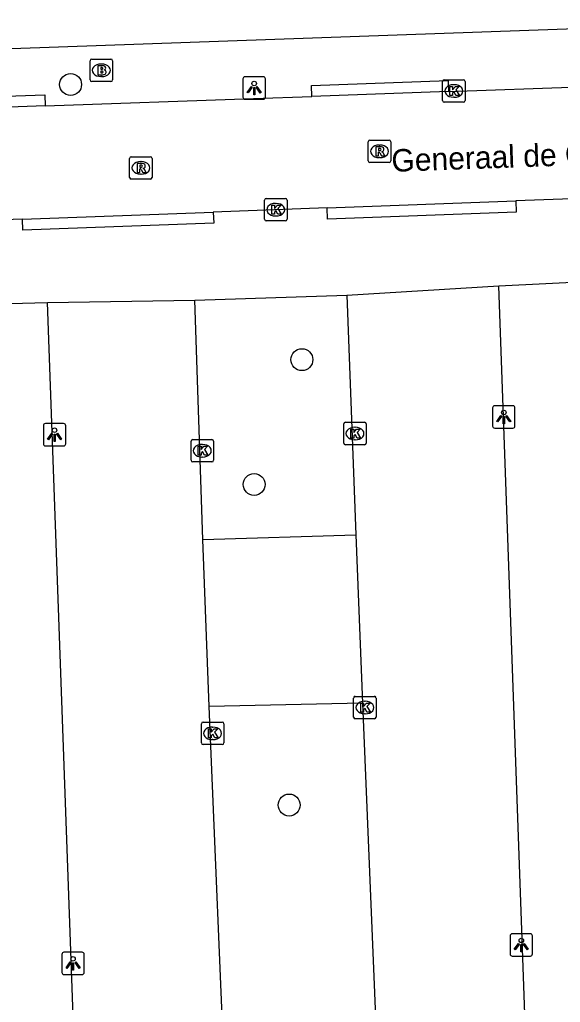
# Model space of a CAD drawing. Extents: x 161084 to 161928, y 385355 to 386522.
# Drawn here: x 161692.9 to 161716.98, y 386373.23 to 386417.03 of the extents above; entities that cross this region are included whole.
import ezdxf

# ---------------------------------------------------------------- set-up
doc = ezdxf.new("R2010")
doc.units = 0
for name, color, linetype in [('IMGEO_Boom', 7, 'Continuous'), ('IMGEO_Brandkraan', 7, 'Continuous'), ('IMGEO_Kolk', 7, 'Continuous'), ('IMGEO_Lichtpunt', 7, 'Continuous'), ('IMGEO_Openbare_ruimte_label', 7, 'Continuous'), ('IMGEO_Parkeervlak_open', 7, 'Continuous'), ('IMGEO_Rijbaan_lokaal_open', 7, 'Continuous'), ('IMGEO_Rioolput', 7, 'Continuous'), ('IMGEO_Voetpad_open', 7, 'Continuous')]:
    doc.layers.add(name, color=color, linetype=linetype)

msp = doc.modelspace()

# ---------------------------------------------------------------- linework, layer by layer
at = {"layer": 'IMGEO_Boom'}
for centre in [(161695.166, 386414.137), (161705.468, 386401.875), (161703.341, 386396.312), (161704.901, 386382.023)]:
    msp.add_circle(centre, 0.489, dxfattribs=at)
at = {"layer": 'IMGEO_Brandkraan'}
for p, q in [((161696.11, 386415.272), (161696.962, 386415.272)), ((161696.035, 386414.346), (161696.035, 386415.198)), ((161696.523, 386415.052), (161696.548, 386415.052)), ((161697.036, 386415.198), (161697.036, 386414.346)), ((161696.546, 386414.492), (161696.521, 386414.492)), ((161696.962, 386414.272), (161696.11, 386414.272))]:
    msp.add_line(p, q, dxfattribs=at)
for points in [[(161696.11, 386415.272), (161696.962, 386415.272)], [(161696.035, 386414.346), (161696.035, 386415.198)], [(161696.383, 386414.972), (161696.383, 386414.572), (161696.596, 386414.572)], [(161696.614, 386414.972), (161696.383, 386414.972)], [(161696.562, 386414.891), (161696.508, 386414.891), (161696.508, 386414.815)], [(161697.036, 386415.198), (161697.036, 386414.346)], [(161696.508, 386414.815), (161696.561, 386414.815)], [(161696.57, 386414.739), (161696.508, 386414.739), (161696.508, 386414.658)], [(161696.508, 386414.658), (161696.57, 386414.658)], [(161696.962, 386414.272), (161696.11, 386414.272)]]:
    msp.add_lwpolyline(points, dxfattribs=at)
for centre, radius, start, end in [((161696.112, 386415.196), 0.0765, 91.552, 178.448), ((161696.112, 386415.196), 0.0765, 91.552, 178.448), ((161696.96, 386415.196), 0.0765, 1.552, 88.448), ((161696.96, 386415.196), 0.0765, 1.552, 88.448), ((161696.563, 386414.853), 0.0379, 267.8285, 90.9355), ((161696.618, 386414.827), 0.145, 59.4692, 91.5367), ((161696.643, 386414.874), 0.0922, 285.5137, 58.1501), ((161696.571, 386414.698), 0.0404, 269.8759, 90.5077), ((161696.602, 386414.823), 0.251, 268.6676, 293.5347), ((161696.648, 386414.682), 0.105, 301.3115, 78.989), ((161696.112, 386414.348), 0.0765, 181.552, 268.448), ((161696.112, 386414.348), 0.0765, 181.552, 268.448), ((161696.96, 386414.348), 0.0765, 271.552, 358.448), ((161696.96, 386414.348), 0.0765, 271.552, 358.448)]:
    msp.add_arc(centre, radius, start, end, dxfattribs=at)
for centre, major_axis, ratio, start_param, end_param in [((161696.522, 386414.772), (-0.387, 0.002), 0.722429, 4.712389, 7.853982), ((161696.547, 386414.772), (-0.39, 0.002), 0.717154, 1.570796, 4.712389)]:
    msp.add_ellipse(centre, major_axis=major_axis, ratio=ratio, start_param=start_param, end_param=end_param, dxfattribs=at)
at = {"layer": 'IMGEO_Kolk'}
for p, q in [((161711.736, 386413.425), (161711.736, 386414.277)), ((161711.811, 386414.351), (161712.663, 386414.351)), ((161712.224, 386414.131), (161712.249, 386414.131)), ((161712.737, 386414.277), (161712.737, 386413.425)), ((161712.247, 386413.571), (161712.222, 386413.571)), ((161712.663, 386413.351), (161711.811, 386413.351)), ((161703.806, 386408.131), (161703.806, 386408.983)), ((161703.881, 386409.057), (161704.733, 386409.057)), ((161704.294, 386408.837), (161704.319, 386408.837)), ((161704.807, 386408.983), (161704.807, 386408.131)), ((161704.317, 386408.277), (161704.292, 386408.277)), ((161704.733, 386408.057), (161703.881, 386408.057)), ((161707.407, 386399.081), (161708.259, 386399.081)), ((161707.332, 386398.155), (161707.332, 386399.007)), ((161707.82, 386398.861), (161707.845, 386398.861)), ((161708.333, 386399.007), (161708.333, 386398.155)), ((161700.532, 386397.389), (161700.532, 386398.241)), ((161700.607, 386398.315), (161701.459, 386398.315)), ((161701.533, 386398.241), (161701.533, 386397.389)), ((161707.843, 386398.301), (161707.818, 386398.301)), ((161701.02, 386398.095), (161701.045, 386398.095)), ((161708.259, 386398.081), (161707.407, 386398.081)), ((161701.459, 386397.315), (161700.607, 386397.315)), ((161701.043, 386397.535), (161701.018, 386397.535)), ((161707.772, 386385.942), (161707.772, 386386.794)), ((161707.847, 386386.868), (161708.699, 386386.868)), ((161708.773, 386386.794), (161708.773, 386385.942)), ((161708.26, 386386.648), (161708.285, 386386.648)), ((161708.283, 386386.088), (161708.258, 386386.088)), ((161700.991, 386384.791), (161700.991, 386385.643)), ((161701.066, 386385.717), (161701.918, 386385.717)), ((161701.479, 386385.497), (161701.504, 386385.497)), ((161701.992, 386385.643), (161701.992, 386384.791)), ((161708.699, 386385.868), (161707.847, 386385.868)), ((161701.918, 386384.717), (161701.066, 386384.717)), ((161701.502, 386384.937), (161701.477, 386384.937))]:
    msp.add_line(p, q, dxfattribs=at)
for points in [[(161711.736, 386413.425), (161711.736, 386414.277)], [(161711.811, 386414.351), (161712.663, 386414.351)], [(161712.057, 386414.051), (161712.18, 386414.051), (161712.18, 386413.9), (161712.31, 386414.051), (161712.474, 386414.051), (161712.328, 386413.9), (161712.481, 386413.651), (161712.329, 386413.651), (161712.244, 386413.815), (161712.18, 386413.748), (161712.18, 386413.651), (161712.057, 386413.651), (161712.057, 386414.051)], [(161712.737, 386414.277), (161712.737, 386413.425)], [(161712.663, 386413.351), (161711.811, 386413.351)], [(161703.806, 386408.131), (161703.806, 386408.983)], [(161703.881, 386409.057), (161704.733, 386409.057)], [(161704.127, 386408.757), (161704.25, 386408.757), (161704.25, 386408.606), (161704.38, 386408.757), (161704.544, 386408.757), (161704.398, 386408.606), (161704.551, 386408.357), (161704.399, 386408.357), (161704.314, 386408.521), (161704.25, 386408.454), (161704.25, 386408.357), (161704.127, 386408.357), (161704.127, 386408.757)], [(161704.807, 386408.983), (161704.807, 386408.131)], [(161704.733, 386408.057), (161703.881, 386408.057)], [(161707.407, 386399.081), (161708.259, 386399.081)], [(161707.332, 386398.155), (161707.332, 386399.007)], [(161707.653, 386398.781), (161707.776, 386398.781), (161707.776, 386398.63), (161707.906, 386398.781), (161708.07, 386398.781), (161707.924, 386398.63), (161708.077, 386398.381), (161707.925, 386398.381), (161707.84, 386398.545), (161707.776, 386398.478), (161707.776, 386398.381), (161707.653, 386398.381), (161707.653, 386398.781)], [(161708.333, 386399.007), (161708.333, 386398.155)], [(161700.532, 386397.389), (161700.532, 386398.241)], [(161700.607, 386398.315), (161701.459, 386398.315)], [(161701.533, 386398.241), (161701.533, 386397.389)], [(161700.853, 386398.015), (161700.976, 386398.015), (161700.976, 386397.864), (161701.106, 386398.015), (161701.27, 386398.015), (161701.124, 386397.864), (161701.277, 386397.615), (161701.125, 386397.615), (161701.04, 386397.779), (161700.976, 386397.712), (161700.976, 386397.615), (161700.853, 386397.615), (161700.853, 386398.015)], [(161708.259, 386398.081), (161707.407, 386398.081)], [(161701.459, 386397.315), (161700.607, 386397.315)], [(161707.772, 386385.942), (161707.772, 386386.794)], [(161707.847, 386386.868), (161708.699, 386386.868)], [(161708.773, 386386.794), (161708.773, 386385.942)], [(161708.093, 386386.568), (161708.216, 386386.568), (161708.216, 386386.417), (161708.346, 386386.568), (161708.51, 386386.568), (161708.364, 386386.417), (161708.517, 386386.168), (161708.365, 386386.168), (161708.28, 386386.332), (161708.216, 386386.265), (161708.216, 386386.168), (161708.093, 386386.168), (161708.093, 386386.568)], [(161700.991, 386384.791), (161700.991, 386385.643)], [(161701.066, 386385.717), (161701.918, 386385.717)], [(161701.992, 386385.643), (161701.992, 386384.791)], [(161708.699, 386385.868), (161707.847, 386385.868)], [(161701.312, 386385.417), (161701.435, 386385.417), (161701.435, 386385.266), (161701.565, 386385.417), (161701.729, 386385.417), (161701.583, 386385.266), (161701.736, 386385.017), (161701.584, 386385.017), (161701.499, 386385.181), (161701.435, 386385.114), (161701.435, 386385.017), (161701.312, 386385.017), (161701.312, 386385.417)], [(161701.918, 386384.717), (161701.066, 386384.717)]]:
    msp.add_lwpolyline(points, dxfattribs=at)
for centre, start, end in [((161711.813, 386414.275), 91.552, 178.448), ((161711.813, 386414.275), 91.552, 178.448), ((161712.661, 386414.275), 1.552, 88.448), ((161712.661, 386414.275), 1.552, 88.448), ((161711.813, 386413.427), 181.552, 268.448), ((161711.813, 386413.427), 181.552, 268.448), ((161712.661, 386413.427), 271.552, 358.448), ((161712.661, 386413.427), 271.552, 358.448), ((161703.883, 386408.981), 91.552, 178.448), ((161703.883, 386408.981), 91.552, 178.448), ((161704.731, 386408.981), 1.552, 88.448), ((161704.731, 386408.981), 1.552, 88.448), ((161703.883, 386408.133), 181.552, 268.448), ((161703.883, 386408.133), 181.552, 268.448), ((161704.731, 386408.133), 271.552, 358.448), ((161704.731, 386408.133), 271.552, 358.448), ((161707.409, 386399.005), 91.552, 178.448), ((161707.409, 386399.005), 91.552, 178.448), ((161708.257, 386399.005), 1.552, 88.448), ((161708.257, 386399.005), 1.552, 88.448), ((161700.609, 386398.239), 91.552, 178.448), ((161700.609, 386398.239), 91.552, 178.448), ((161701.457, 386398.239), 1.552, 88.448), ((161701.457, 386398.239), 1.552, 88.448), ((161707.409, 386398.157), 181.552, 268.448), ((161707.409, 386398.157), 181.552, 268.448), ((161708.257, 386398.157), 271.552, 358.448), ((161708.257, 386398.157), 271.552, 358.448), ((161700.609, 386397.391), 181.552, 268.448), ((161700.609, 386397.391), 181.552, 268.448), ((161701.457, 386397.391), 271.552, 358.448), ((161701.457, 386397.391), 271.552, 358.448), ((161707.849, 386386.792), 91.552, 178.448), ((161707.849, 386386.792), 91.552, 178.448), ((161708.697, 386386.792), 1.552, 88.448), ((161708.697, 386386.792), 1.552, 88.448), ((161707.849, 386385.944), 181.552, 268.448), ((161707.849, 386385.944), 181.552, 268.448), ((161708.697, 386385.944), 271.552, 358.448), ((161708.697, 386385.944), 271.552, 358.448), ((161701.068, 386385.641), 91.552, 178.448), ((161701.068, 386385.641), 91.552, 178.448), ((161701.916, 386385.641), 1.552, 88.448), ((161701.916, 386385.641), 1.552, 88.448), ((161701.068, 386384.793), 181.552, 268.448), ((161701.068, 386384.793), 181.552, 268.448), ((161701.916, 386384.793), 271.552, 358.448), ((161701.916, 386384.793), 271.552, 358.448)]:
    msp.add_arc(centre, 0.0765, start, end, dxfattribs=at)
for centre, major_axis, ratio, start_param, end_param in [((161712.223, 386413.851), (-0.387, 0.002), 0.722429, 4.712389, 7.853982), ((161712.248, 386413.851), (-0.39, 0.002), 0.717154, 1.570796, 4.712389), ((161704.293, 386408.557), (-0.387, 0.002), 0.722429, 4.712389, 7.853982), ((161704.318, 386408.557), (-0.39, 0.002), 0.717154, 1.570796, 4.712389), ((161707.819, 386398.581), (-0.387, 0.002), 0.722429, 4.712389, 7.853982), ((161707.844, 386398.581), (-0.39, 0.002), 0.717154, 1.570796, 4.712389), ((161701.019, 386397.815), (-0.387, 0.002), 0.722429, 4.712389, 7.853982), ((161701.044, 386397.815), (-0.39, 0.002), 0.717154, 1.570796, 4.712389), ((161708.259, 386386.368), (-0.387, 0.002), 0.722429, 4.712389, 7.853982), ((161708.284, 386386.368), (-0.39, 0.002), 0.717154, 1.570796, 4.712389), ((161701.478, 386385.217), (-0.387, 0.002), 0.722429, 4.712389, 7.853982), ((161701.503, 386385.217), (-0.39, 0.002), 0.717154, 1.570796, 4.712389)]:
    msp.add_ellipse(centre, major_axis=major_axis, ratio=ratio, start_param=start_param, end_param=end_param, dxfattribs=at)
at = {"layer": 'IMGEO_Lichtpunt'}
for p, q in [((161702.845, 386414.386), (161702.845, 386413.579)), ((161702.845, 386414.386), (161702.845, 386413.579)), ((161703.747, 386414.481), (161702.939, 386414.481)), ((161703.747, 386414.481), (161702.939, 386414.481)), ((161703.841, 386413.579), (161703.841, 386414.386)), ((161703.841, 386413.579), (161703.841, 386414.386)), ((161702.939, 386413.485), (161703.747, 386413.485)), ((161702.939, 386413.485), (161703.747, 386413.485)), ((161713.962, 386399.723), (161713.962, 386398.916)), ((161713.962, 386399.723), (161713.962, 386398.916)), ((161714.864, 386399.818), (161714.056, 386399.818)), ((161714.864, 386399.818), (161714.056, 386399.818)), ((161714.958, 386398.916), (161714.958, 386399.723)), ((161714.958, 386398.916), (161714.958, 386399.723)), ((161693.954, 386398.932), (161693.954, 386398.125)), ((161693.954, 386398.932), (161693.954, 386398.125)), ((161694.856, 386399.027), (161694.048, 386399.027)), ((161694.856, 386399.027), (161694.048, 386399.027)), ((161694.95, 386398.125), (161694.95, 386398.932)), ((161694.95, 386398.125), (161694.95, 386398.932)), ((161714.056, 386398.822), (161714.864, 386398.822)), ((161714.056, 386398.822), (161714.864, 386398.822)), ((161694.048, 386398.031), (161694.856, 386398.031)), ((161694.048, 386398.031), (161694.856, 386398.031)), ((161715.644, 386376.286), (161714.836, 386376.286)), ((161715.644, 386376.286), (161714.836, 386376.286)), ((161714.742, 386376.191), (161714.742, 386375.384)), ((161714.742, 386376.191), (161714.742, 386375.384)), ((161715.738, 386375.384), (161715.738, 386376.191)), ((161715.738, 386375.384), (161715.738, 386376.191)), ((161695.68, 386375.463), (161694.872, 386375.463)), ((161695.68, 386375.463), (161694.872, 386375.463)), ((161694.778, 386375.368), (161694.778, 386374.561)), ((161694.778, 386375.368), (161694.778, 386374.561)), ((161695.774, 386374.561), (161695.774, 386375.368)), ((161695.774, 386374.561), (161695.774, 386375.368)), ((161714.836, 386375.29), (161715.644, 386375.29)), ((161714.836, 386375.29), (161715.644, 386375.29)), ((161694.872, 386374.467), (161695.68, 386374.467)), ((161694.872, 386374.467), (161695.68, 386374.467))]:
    msp.add_line(p, q, dxfattribs=at)
for points in [[(161703.219, 386414.05), (161703.258, 386414.022), (161703.07, 386413.76), (161703.032, 386413.787), (161703.219, 386414.05)], [(161703.321, 386414.002), (161703.368, 386414.002), (161703.368, 386413.68), (161703.321, 386413.68), (161703.321, 386414.002)], [(161703.431, 386414.022), (161703.469, 386414.049), (161703.656, 386413.787), (161703.617, 386413.759), (161703.431, 386414.022)], [(161714.336, 386399.387), (161714.375, 386399.359), (161714.187, 386399.097), (161714.149, 386399.124), (161714.336, 386399.387)], [(161714.438, 386399.339), (161714.485, 386399.339), (161714.485, 386399.017), (161714.438, 386399.017), (161714.438, 386399.339)], [(161714.548, 386399.359), (161714.586, 386399.386), (161714.773, 386399.124), (161714.734, 386399.096), (161714.548, 386399.359)], [(161694.328, 386398.596), (161694.367, 386398.568), (161694.179, 386398.306), (161694.141, 386398.333), (161694.328, 386398.596)], [(161694.43, 386398.548), (161694.477, 386398.548), (161694.477, 386398.226), (161694.43, 386398.226), (161694.43, 386398.548)], [(161694.54, 386398.568), (161694.578, 386398.595), (161694.765, 386398.333), (161694.726, 386398.305), (161694.54, 386398.568)], [(161715.116, 386375.855), (161715.155, 386375.827), (161714.967, 386375.565), (161714.929, 386375.592), (161715.116, 386375.855)], [(161715.328, 386375.827), (161715.366, 386375.854), (161715.553, 386375.592), (161715.514, 386375.564), (161715.328, 386375.827)], [(161715.218, 386375.807), (161715.265, 386375.807), (161715.265, 386375.485), (161715.218, 386375.485), (161715.218, 386375.807)], [(161695.152, 386375.032), (161695.191, 386375.004), (161695.003, 386374.742), (161694.965, 386374.769), (161695.152, 386375.032)], [(161695.254, 386374.984), (161695.301, 386374.984), (161695.301, 386374.662), (161695.254, 386374.662), (161695.254, 386374.984)], [(161695.364, 386375.004), (161695.402, 386375.031), (161695.589, 386374.769), (161695.55, 386374.741), (161695.364, 386375.004)]]:
    msp.add_lwpolyline(points, dxfattribs=at)
for centre in [(161703.344, 386414.184), (161714.461, 386399.521), (161694.453, 386398.73), (161715.241, 386375.989), (161695.277, 386375.166)]:
    msp.add_circle(centre, 0.0994, dxfattribs=at)
for centre, start, end in [((161702.939, 386414.386), 90, 180), ((161702.939, 386414.386), 90, 180), ((161703.747, 386414.386), 0, 90), ((161703.747, 386414.386), 0, 90), ((161702.939, 386413.579), 180, 270), ((161702.939, 386413.579), 180, 270), ((161703.747, 386413.579), 270, 0), ((161703.747, 386413.579), 270, 360), ((161714.056, 386399.723), 90, 180), ((161714.056, 386399.723), 90, 180), ((161714.864, 386399.723), 0, 90), ((161714.864, 386399.723), 0, 90), ((161694.048, 386398.932), 90, 180), ((161694.048, 386398.932), 90, 180), ((161694.856, 386398.932), 0, 90), ((161694.856, 386398.932), 0, 90), ((161714.056, 386398.916), 180, 270), ((161714.056, 386398.916), 180, 270), ((161714.864, 386398.916), 270, 0), ((161714.864, 386398.916), 270, 360), ((161694.048, 386398.125), 180, 270), ((161694.048, 386398.125), 180, 270), ((161694.856, 386398.125), 270, 0), ((161694.856, 386398.125), 270, 360), ((161714.836, 386376.191), 90, 180), ((161714.836, 386376.191), 90, 180), ((161715.644, 386376.191), 0, 90), ((161715.644, 386376.191), 0, 90), ((161694.872, 386375.368), 90, 180), ((161694.872, 386375.368), 90, 180), ((161695.68, 386375.368), 0, 90), ((161695.68, 386375.368), 0, 90), ((161714.836, 386375.384), 180, 270), ((161714.836, 386375.384), 180, 270), ((161715.644, 386375.384), 270, 0), ((161715.644, 386375.384), 270, 360), ((161694.872, 386374.561), 180, 270), ((161694.872, 386374.561), 180, 270), ((161695.68, 386374.561), 270, 0), ((161695.68, 386374.561), 270, 360)]:
    msp.add_arc(centre, 0.0946, start, end, dxfattribs=at)
at = {"layer": 'IMGEO_Parkeervlak_open'}
for points in [[(161701.05, 386393.863), (161707.871, 386394.066)], [(161708.175, 386386.566), (161701.338, 386386.414)]]:
    msp.add_lwpolyline(points, dxfattribs=at)
at = {"layer": 'IMGEO_Rijbaan_lokaal_open'}
for points in [[(161711.994, 386413.821), (161723.726, 386414.246)], [(161694.033, 386413.18), (161703.314, 386413.507), (161705.914, 386413.601)], [(161711.994, 386413.821), (161705.914, 386413.601)], [(161694.033, 386413.18), (161687.981, 386412.967)], [(161720.389, 386409.151), (161714.999, 386408.952)], [(161706.589, 386408.642), (161714.999, 386408.952)], [(161693.026, 386408.142), (161701.523, 386408.455)], [(161706.589, 386408.642), (161701.523, 386408.455)], [(161693.026, 386408.142), (161690.906, 386408.064), (161690.237, 386407.894)], [(161707.464, 386404.75), (161714.246, 386405.162)], [(161707.464, 386404.75), (161707.871, 386394.066)], [(161716.544, 386340.672), (161714.246, 386405.162)], [(161694.138, 386404.428), (161700.702, 386404.522)], [(161696.458, 386340.02), (161694.138, 386404.428)], [(161701.05, 386393.863), (161700.702, 386404.522)], [(161701.338, 386386.414), (161701.05, 386393.863)], [(161707.871, 386394.066), (161708.175, 386386.566)], [(161702.094, 386368.384), (161701.338, 386386.414)], [(161708.175, 386386.566), (161708.908, 386368.631)]]:
    msp.add_lwpolyline(points, dxfattribs=at)
at = {"layer": 'IMGEO_Rioolput'}
for p, q in [((161708.425, 386410.734), (161708.425, 386411.586)), ((161708.5, 386411.66), (161709.352, 386411.66)), ((161708.913, 386411.44), (161708.938, 386411.44)), ((161709.426, 386411.586), (161709.426, 386410.734)), ((161697.872, 386410.921), (161698.724, 386410.921)), ((161708.936, 386410.88), (161708.911, 386410.88)), ((161697.797, 386409.995), (161697.797, 386410.847)), ((161698.285, 386410.701), (161698.31, 386410.701)), ((161698.798, 386410.847), (161698.798, 386409.995)), ((161709.352, 386410.66), (161708.5, 386410.66)), ((161698.308, 386410.141), (161698.283, 386410.141)), ((161698.724, 386409.921), (161697.872, 386409.921))]:
    msp.add_line(p, q, dxfattribs=at)
for points in [[(161708.425, 386410.734), (161708.425, 386411.586)], [(161708.5, 386411.66), (161709.352, 386411.66)], [(161709.014, 386411.358), (161708.762, 386411.36), (161708.762, 386410.96)], [(161709.426, 386411.586), (161709.426, 386410.734)], [(161697.872, 386410.921), (161698.724, 386410.921)], [(161708.762, 386410.96), (161708.886, 386410.96), (161708.886, 386411.122), (161708.897, 386411.122)], [(161708.94, 386411.279), (161708.886, 386411.279), (161708.886, 386411.198)], [(161708.886, 386411.198), (161708.938, 386411.198)], [(161708.944, 386411.093), (161709.015, 386410.96), (161709.155, 386410.96), (161709.09, 386411.086)], [(161697.797, 386409.995), (161697.797, 386410.847)], [(161698.386, 386410.619), (161698.134, 386410.621), (161698.134, 386410.221)], [(161698.312, 386410.54), (161698.258, 386410.54), (161698.258, 386410.459)], [(161698.258, 386410.459), (161698.31, 386410.459)], [(161698.798, 386410.847), (161698.798, 386409.995)], [(161709.352, 386410.66), (161708.5, 386410.66)], [(161698.134, 386410.221), (161698.258, 386410.221), (161698.258, 386410.383), (161698.269, 386410.383)], [(161698.316, 386410.354), (161698.387, 386410.221), (161698.527, 386410.221), (161698.462, 386410.347)], [(161698.724, 386409.921), (161697.872, 386409.921)]]:
    msp.add_lwpolyline(points, dxfattribs=at)
for centre, radius, start, end in [((161708.502, 386411.584), 0.0765, 91.552, 178.448), ((161708.502, 386411.584), 0.0765, 91.552, 178.448), ((161709.013, 386411.248), 0.109, 350.3612, 89.416), ((161709.35, 386411.584), 0.0765, 1.552, 88.448), ((161709.35, 386411.584), 0.0765, 1.552, 88.448), ((161697.874, 386410.845), 0.0765, 91.552, 178.448), ((161697.874, 386410.845), 0.0765, 91.552, 178.448), ((161698.722, 386410.845), 0.0765, 1.552, 88.448), ((161698.722, 386410.845), 0.0765, 1.552, 88.448), ((161708.896, 386411.069), 0.0533, 26.0293, 88.6989), ((161708.922, 386411.387), 0.19, 274.7715, 282.9687), ((161708.946, 386411.183), 0.0964, 77.0061, 93.1865), ((161708.96, 386411.24), 0.0378, 276.6634, 79.6772), ((161709.011, 386411.248), 0.112, 277.5842, 350.9817), ((161708.995, 386411.033), 0.108, 29.5134, 73.7905), ((161698.294, 386410.648), 0.19, 274.7715, 282.9687), ((161698.318, 386410.444), 0.0964, 77.0061, 93.1865), ((161698.332, 386410.501), 0.0378, 276.6634, 79.6772), ((161698.385, 386410.509), 0.109, 350.3612, 89.416), ((161698.383, 386410.509), 0.112, 277.5842, 350.9817), ((161708.502, 386410.736), 0.0765, 181.552, 268.448), ((161708.502, 386410.736), 0.0765, 181.552, 268.448), ((161709.35, 386410.736), 0.0765, 271.552, 358.448), ((161709.35, 386410.736), 0.0765, 271.552, 358.448), ((161698.268, 386410.33), 0.0533, 26.0293, 88.6989), ((161698.367, 386410.294), 0.108, 29.5134, 73.7905), ((161697.874, 386409.997), 0.0765, 181.552, 268.448), ((161697.874, 386409.997), 0.0765, 181.552, 268.448), ((161698.722, 386409.997), 0.0765, 271.552, 358.448), ((161698.722, 386409.997), 0.0765, 271.552, 358.448)]:
    msp.add_arc(centre, radius, start, end, dxfattribs=at)
for centre, major_axis, ratio, start_param, end_param in [((161708.912, 386411.16), (-0.387, 0.002), 0.722429, 4.712389, 7.853982), ((161708.937, 386411.16), (-0.39, 0.002), 0.717154, 1.570796, 4.712389), ((161698.284, 386410.421), (-0.387, 0.002), 0.722429, 4.712389, 7.853982), ((161698.309, 386410.421), (-0.39, 0.002), 0.717154, 1.570796, 4.712389)]:
    msp.add_ellipse(centre, major_axis=major_axis, ratio=ratio, start_param=start_param, end_param=end_param, dxfattribs=at)
at = {"layer": 'IMGEO_Voetpad_open'}
for points in [[(161643.913, 386414.021), (161736.105, 386417.289), (161748.979, 386417.745)], [(161705.914, 386413.601), (161705.896, 386414.1), (161711.976, 386414.32), (161711.994, 386413.821)], [(161687.981, 386412.967), (161687.964, 386413.466), (161694.016, 386413.679), (161694.033, 386413.18)], [(161714.999, 386408.952), (161715.017, 386408.453), (161706.607, 386408.143), (161706.589, 386408.642)], [(161701.523, 386408.455), (161701.541, 386407.956), (161693.044, 386407.643), (161693.026, 386408.142)], [(161714.246, 386405.162), (161718.426, 386405.368)], [(161700.702, 386404.522), (161707.464, 386404.75)], [(161669.872, 386403.593), (161674.625, 386403.756), (161692.468, 386404.371), (161694.138, 386404.428)]]:
    msp.add_lwpolyline(points, dxfattribs=at)

# ---------------------------------------------------------------- texts
at = {"layer": 'IMGEO_Openbare_ruimte_label'}
msp.add_text('Generaal de Gaullelaan', height=1, rotation=2.0638, dxfattribs=at).set_placement((161709.474, 386410.244))

doc.saveas('drawing.dxf')
